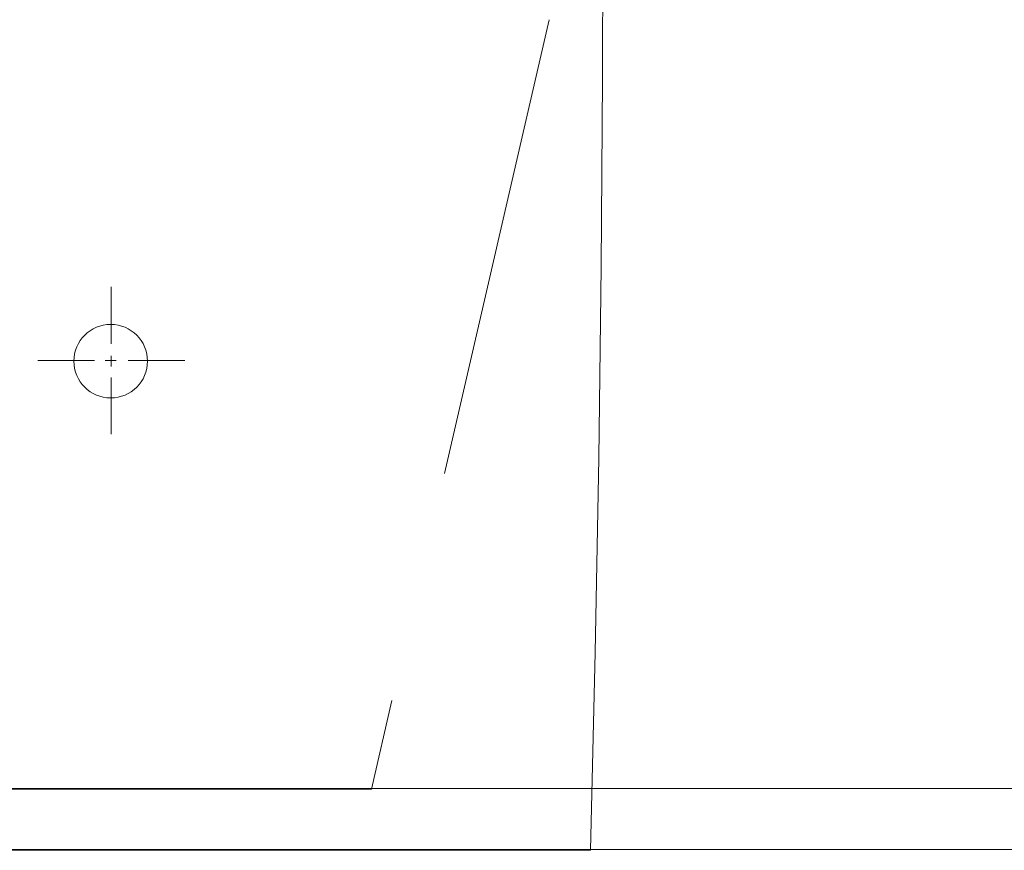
# Model space of a CAD drawing. Header units: millimetres. Extents: x 23192 to 177760, y -399809 to -79279.
# Tile 575 of 656: x 73271 to 73291, y -194621 to -194604. Entities that reach past the tile are written whole.
import ezdxf

# ---------------------------------------------------------------- set-up
doc = ezdxf.new("R2010")
doc.units = ezdxf.units.MM
doc.linetypes.add('HIDDEN2', pattern=[4.7625, 3.175, -1.5875])
doc.layers.get('0').update_dxf_attribs({"lineweight": 0})
doc.layers.add('!! 2 ZABUDOWA GK-MDF', color=54, linetype='Continuous', lineweight=13)
doc.layers.add('!! 2_wypos-sanitarne', color=240, linetype='Continuous', lineweight=9)
doc.layers.add('!! 2_WYBURZENIA DO REMONTU', color=7, linetype='Continuous', lineweight=0, true_color=0x4d4d4d, plot=False)

# ---------------------------------------------------------------- blocks, each defined once
blk = doc.blocks.new('A$C6ce7c513')
at = {"lineweight": 0}
for points in [[(-0.17548, -0.00049), (-0.17646, -0.04094), (-0.1772, -0.08064), (-0.1777, -0.11986), (-0.17794, -0.15833), (-0.17819, -0.23404)], [(-0.17548, -0.00049), (0.17547, -0.00049)], [(-0.07757, -0.08557), (-0.07757, -0.09717)], [(-0.08102, -0.10062), (-0.09261, -0.10062)], [(-0.07633, -0.10062), (-0.07855, -0.10062)], [(-0.07757, -0.09939), (-0.07757, -0.1016)], [(-0.06252, -0.10062), (-0.07411, -0.10062)], [(-0.07757, -0.10408), (-0.07757, -0.11567)]]:
    blk.add_lwpolyline(points, dxfattribs=at)
blk.add_circle((-0.07744, -0.1005), 0.00752, dxfattribs=at)
blk.add_ellipse((0, -0.32554), major_axis=(0, -0.16499), ratio=0.830338, start_param=0, end_param=6.283185, dxfattribs=at)

msp = doc.modelspace()

# ---------------------------------------------------------------- linework, layer by layer
at = {"layer": '!! 2 ZABUDOWA GK-MDF'}
for points in [[(73219.42327, -194619.5883), (73525.42987, -194619.5883)], [(73219.42327, -194620.8383), (73525.42987, -194620.8383)]]:
    msp.add_lwpolyline(points, dxfattribs=at)
at = {"layer": '!! 2_WYBURZENIA DO REMONTU', "linetype": 'HIDDEN2', "ltscale": 3}
for p, q in [((73281.7971, -194603.87186), (73278.16341, -194619.60527)), ((73278.16341, -194619.60527), (73252.01647, -194619.60527))]:
    msp.add_line(p, q, dxfattribs=at)
msp.add_lwpolyline([(73219.42327, -194619.5883), (73319.42657, -194619.5883)])

# ---------------------------------------------------------------- block references
at = {"layer": '!! 2_wypos-sanitarne', "xscale": 100, "yscale": 100, "zscale": 100, "rotation": 180}
msp.add_blockref('A$C6ce7c513', (73265.08994, -194620.90426), dxfattribs=at)

doc.saveas('drawing.dxf')
